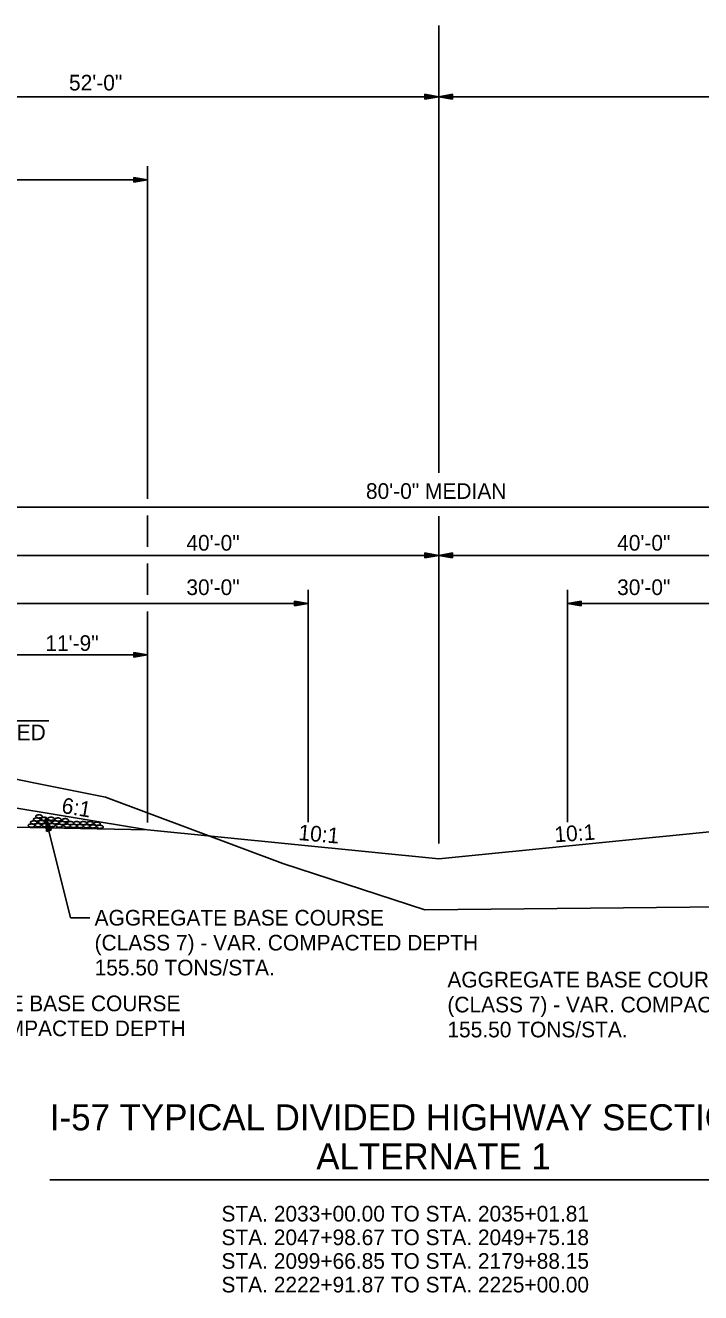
# Model space of a CAD drawing. Extents: x 1734743 to 1735935, y 759845 to 763831.
# Drawn here: x 1735721.4 to 1735773.2, y 763637.9 to 763735.1 of the extents above; entities that cross this region are included whole.
import ezdxf

# ---------------------------------------------------------------- set-up
doc = ezdxf.new("R2010")
doc.units = 0
for name, color, linetype in [('1', 7, 'Continuous'), ('19', 7, 'Continuous'), ('Level 1', 7, 'Continuous')]:
    doc.layers.add(name, color=color, linetype=linetype)

# ---------------------------------------------------------------- blocks, each defined once
blk = doc.blocks.new('ROCKS')
at = {"layer": '1'}
blk.add_spline([(0.013, 0.06), (0.053, 0.053), (0.107, 0.033), (0.133, 0.013), (0.133, -0.007), (0.12, -0.033), (0.107, -0.04), (0.073, -0.053), (0.033, -0.067), (0.013, -0.067), (-0.02, -0.06), (-0.06, -0.053), (-0.087, -0.047), (-0.113, -0.02), (-0.113, -0.007), (-0.107, 0.02), (-0.087, 0.033), (-0.067, 0.047), (-0.033, 0.053), (-0.02, 0.06), (0.013, 0.06)], degree=3, dxfattribs=at)

msp = doc.modelspace()

# ---------------------------------------------------------------- linework, layer by layer
at = {"layer": '19'}
for p, q in [((1735753.144, 763711.958), (1735753.144, 763735.056)), ((1735701.144, 763729.586), (1735753.144, 763729.586)), ((1735752.094, 763729.769), (1735752.094, 763729.402)), ((1735753.144, 763729.586), (1735752.094, 763729.769)), ((1735752.864, 763729.612), (1735752.094, 763729.673)), ((1735752.094, 763729.402), (1735753.144, 763729.586)), ((1735752.094, 763729.489), (1735752.864, 763729.559)), ((1735754.194, 763729.769), (1735753.144, 763729.586)), ((1735805.144, 763729.586), (1735753.144, 763729.586)), ((1735753.144, 763729.586), (1735754.194, 763729.402)), ((1735754.194, 763729.673), (1735753.424, 763729.612)), ((1735753.424, 763729.559), (1735754.194, 763729.489)), ((1735754.194, 763729.402), (1735754.194, 763729.769)), ((1735729.77, 763723.388), (1735729.77, 763723.02)), ((1735730.82, 763723.204), (1735729.77, 763723.388)), ((1735730.82, 763698.761), (1735730.82, 763724.25)), ((1735667.733, 763723.204), (1735730.82, 763723.204)), ((1735730.54, 763723.23), (1735729.77, 763723.292)), ((1735729.77, 763723.02), (1735730.82, 763723.204)), ((1735729.77, 763723.108), (1735730.54, 763723.178)), ((1735753.144, 763700.748), (1735753.144, 763711.958)), ((1735713.144, 763698.101), (1735793.144, 763698.101)), ((1735730.82, 763695.074), (1735730.82, 763697.483)), ((1735753.144, 763672.321), (1735753.144, 763697.434)), ((1735713.144, 763694.415), (1735753.144, 763694.415)), ((1735752.094, 763694.599), (1735752.094, 763694.231)), ((1735753.144, 763694.415), (1735752.094, 763694.599)), ((1735752.864, 763694.441), (1735752.094, 763694.502)), ((1735752.094, 763694.231), (1735753.144, 763694.415)), ((1735752.094, 763694.319), (1735752.864, 763694.388)), ((1735754.194, 763694.598), (1735753.144, 763694.415)), ((1735753.144, 763694.415), (1735754.194, 763694.231)), ((1735753.144, 763694.415), (1735793.144, 763694.415)), ((1735754.194, 763694.502), (1735753.424, 763694.441)), ((1735753.424, 763694.388), (1735754.194, 763694.318)), ((1735754.194, 763694.231), (1735754.194, 763694.598)), ((1735730.82, 763691.387), (1735730.82, 763693.796)), ((1735743.144, 763673.972), (1735743.144, 763691.774)), ((1735763.019, 763673.972), (1735763.019, 763691.774)), ((1735713.144, 763690.728), (1735743.144, 763690.728)), ((1735742.094, 763690.912), (1735742.094, 763690.544)), ((1735743.144, 763690.728), (1735742.094, 763690.912)), ((1735742.864, 763690.754), (1735742.094, 763690.816)), ((1735742.094, 763690.544), (1735743.144, 763690.728)), ((1735742.094, 763690.632), (1735742.864, 763690.702)), ((1735764.069, 763690.912), (1735763.019, 763690.728)), ((1735763.019, 763690.728), (1735793.144, 763690.728)), ((1735763.019, 763690.728), (1735764.069, 763690.544)), ((1735764.069, 763690.815), (1735763.299, 763690.754)), ((1735763.299, 763690.702), (1735764.069, 763690.632)), ((1735764.069, 763690.544), (1735764.069, 763690.912)), ((1735730.82, 763673.933), (1735730.82, 763690.109)), ((1735719.144, 763686.793), (1735730.82, 763686.793)), ((1735729.77, 763686.976), (1735729.77, 763686.609)), ((1735730.82, 763686.793), (1735729.77, 763686.976)), ((1735730.54, 763686.819), (1735729.77, 763686.88)), ((1735729.77, 763686.609), (1735730.82, 763686.793)), ((1735729.77, 763686.696), (1735730.54, 763686.766)), ((1735743.144, 763674.383), (1735743.144, 763685.297)), ((1735763.019, 763674.383), (1735763.019, 763685.297)), ((1735713.144, 763681.736), (1735723.251, 763681.736)), ((1735719.144, 763675.314), (1735730.82, 763673.368)), ((1735722.987, 763674.312), (1735724.908, 763666.634)), ((1735723.064, 763673.252), (1735722.987, 763674.312)), ((1735722.987, 763674.312), (1735723.419, 763673.337)), ((1735723.148, 763673.274), (1735723.027, 763674.035)), ((1735723.075, 763674.047), (1735723.328, 763673.32)), ((1735713.174, 763673.721), (1735730.82, 763673.368)), ((1735723.419, 763673.337), (1735723.064, 763673.252)), ((1735730.82, 763673.368), (1735753.147, 763671.136)), ((1735775.459, 763673.367), (1735753.147, 763671.136)), ((1735774.939, 763667.46), (1735752.088, 763667.228)), ((1735724.908, 763666.634), (1735726.382, 763666.634)), ((1735723.325, 763646.539), (1735782.963, 763646.539))]:
    msp.add_line(p, q, dxfattribs=at)
msp.add_lwpolyline([(1735708.913, 763678.606), (1735715.706, 763678.266), (1735727.595, 763675.886), (1735741.182, 763670.785), (1735752.088, 763667.228)], dxfattribs=at)

# ---------------------------------------------------------------- block references
at = {"layer": 'Level 1', "xscale": 2.011654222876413, "yscale": -2.011654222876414, "rotation": 178.00441377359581}
for p in [(1735721.933, 763673.7), (1735722.11, 763673.945), (1735722.342, 763674.17), (1735722.429, 763673.735), (1735722.516, 763674.41), (1735722.693, 763673.973), (1735722.917, 763674.215), (1735722.961, 763673.734), (1735723.219, 763673.97), (1735723.439, 763674.224), (1735723.501, 763673.744), (1735723.753, 763673.949), (1735723.971, 763674.163), (1735724.054, 763673.695), (1735724.307, 763673.9), (1735724.525, 763674.113), (1735724.662, 763673.694), (1735724.915, 763673.898), (1735725.153, 763673.676), (1735725.407, 763673.89), (1735725.649, 763673.667), (1735725.918, 763673.889), (1735726.145, 763673.655), (1735726.429, 763673.887), (1735726.645, 763673.64), (1735726.955, 763673.846), (1735727.174, 763673.609)]:
    msp.add_blockref('ROCKS', p, dxfattribs=at)

# ---------------------------------------------------------------- texts
at = {"layer": '19'}
for s, height, p in [('52\'-0"', 1.2, (1735724.791, 763730.062)), ('80\'-0" MEDIAN', 1.2, (1735747.565, 763698.748)), ('40\'-0"', 1.2, (1735733.793, 763694.779)), ('40\'-0"', 1.2, (1735766.832, 763694.779)), ('30\'-0"', 1.2, (1735733.793, 763691.375)), ('30\'-0"', 1.2, (1735766.832, 763691.375)), ('11\'-9"', 1.2, (1735722.974, 763687.089)), ('PAVED', 1.2, (1735717.565, 763680.241)), ('I-57 TYPICAL DIVIDED HIGHWAY SECTION', 2, (1735723.325, 763650.329)), ('ALTERNATE 1', 2, (1735743.758, 763647.329)), ('STA. 2033+00.00 TO STA. 2035+01.81', 1.2, (1735736.486, 763643.339)), ('STA. 2047+98.67 TO STA. 2049+75.18', 1.2, (1735736.486, 763641.527)), ('STA. 2099+66.85 TO STA. 2179+88.15', 1.2, (1735736.486, 763639.714)), ('STA. 2222+91.87 TO STA. 2225+00.00', 1.2, (1735736.486, 763637.902))]:
    msp.add_text(s, height=height, dxfattribs=at).set_placement(p)
for s, rotation, p in [('6:1', 350.54888, (1735724.166, 763674.677)), ('10:1', 3.80903, (1735762.063, 763672.414)), ('10:1', 354.84221, (1735742.351, 763672.593)), ('AGGREGATE BASE COURSE', 360, (1735726.752, 763666.032)), ('(CLASS 7) - VAR. COMPACTED DEPTH', 360, (1735726.752, 763664.12)), ('155.50 TONS/STA.', 360, (1735726.752, 763662.208)), ('AGGREGATE BASE COURSE', 360, (1735753.815, 763661.285)), ('26\'-0" AGGREGATE BASE COURSE', 360, (1735706.601, 763659.464)), ('(CLASS 7) - VAR. COMPACTED DEPTH', 360, (1735753.815, 763659.373)), ('(CLASS 7) - 7" COMPACTED DEPTH', 360, (1735706.601, 763657.552)), ('155.50 TONS/STA.', 360, (1735753.815, 763657.461))]:
    msp.add_text(s, height=1.2, rotation=rotation, dxfattribs=at).set_placement(p)

doc.saveas('drawing.dxf')
